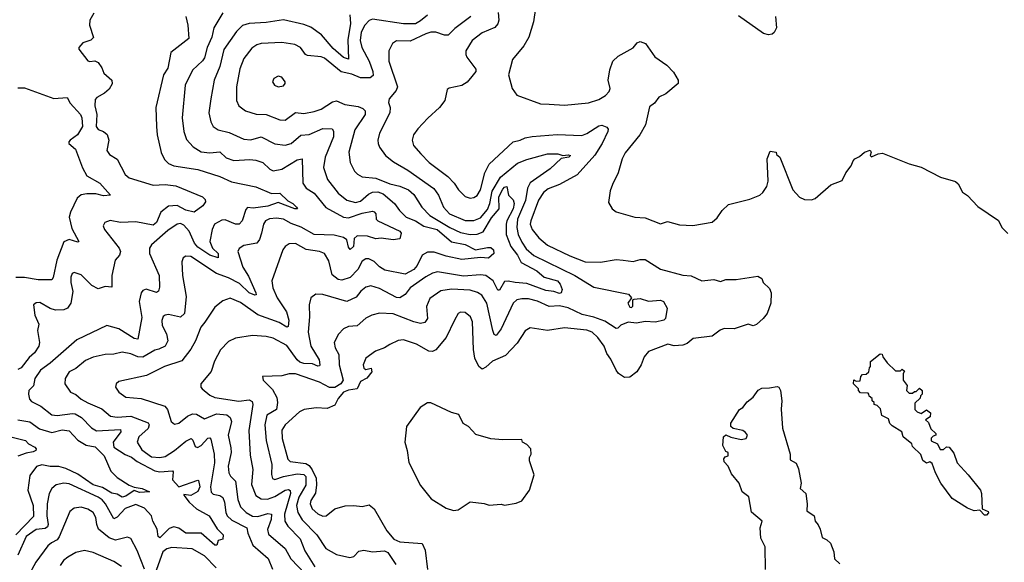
# Model space of a CAD drawing. Extents: x 1933546 to 2138868, y 524910 to 667279.
# Tile 340 of 466: x 2042837 to 2048580, y 624054 to 627217. Entities that reach past the tile are written whole.
import ezdxf

# ---------------------------------------------------------------- set-up
doc = ezdxf.new("R2010")
doc.units = 0

msp = doc.modelspace()

# ---------------------------------------------------------------- linework, layer by layer
at = {"layer": '0CON10XD'}
for points in [[(2043268.8, 627255), (2043246.2, 627215), (2043243.3, 627185), (2043267, 627113), (2043251.7, 627098.3), (2043205, 627082.5), (2043182.5, 627055), (2043182.5, 627045), (2043235, 626977.5), (2043245, 626972.5), (2043275, 626977.5), (2043295, 626967.5), (2043315.9, 626935.9), (2043326.7, 626905), (2043374.4, 626864.4), (2043376.3, 626843.7), (2043358.3, 626811.7), (2043331.7, 626788.3), (2043285.9, 626764.1), (2043277.7, 626752.3), (2043274.2, 626715), (2043285.8, 626665), (2043282, 626595), (2043295, 626576.7), (2043325.7, 626565.7), (2043347.3, 626547.3), (2043357.5, 626515), (2043344.2, 626454.2), (2043360.9, 626430.9), (2043405, 626404), (2043451.5, 626315), (2043475, 626294.7), (2043615, 626252.2), (2043685, 626256.8), (2043748.1, 626248.1), (2043903.7, 626183.7), (2043918.8, 626168.8), (2043920.8, 626155), (2043905, 626132.9), (2043855, 626094.2), (2043805, 626107.3), (2043755, 626133.3), (2043705, 626130.3), (2043660.9, 626095), (2043634.5, 626035), (2043615, 626018.9), (2043515, 626038.9), (2043425.7, 626035.7), (2043364.4, 626045.6), (2043333.3, 626035), (2043324.2, 626015), (2043331.4, 625995), (2043417.3, 625885), (2043425.4, 625865), (2043418.1, 625845), (2043394.4, 625815.6), (2043374.5, 625725.5), (2043375, 625657.5), (2043335, 625661.4), (2043295, 625647.8), (2043257.6, 625667.6), (2043195, 625730), (2043155, 625743.8), (2043143.2, 625736.8), (2043134.5, 625715.5), (2043134.4, 625685), (2043147, 625633), (2043134.4, 625565), (2043115, 625535.8), (2043094.3, 625525.7), (2043045, 625524.5), (2043015, 625533.8), (2042955, 625568.1), (2042933, 625567), (2042918, 625555), (2042925.6, 625495), (2042948.6, 625441.4), (2042940.6, 625405), (2042952.5, 625335), (2042948.1, 625315), (2042922.2, 625275), (2042892.6, 625247.4), (2042845, 625187.1), (2042825, 625178.2)], [(2044022.4, 627257.6), (2043969.8, 627170.2), (2043957.9, 627115), (2043929.6, 627055), (2043914, 626995), (2043902.7, 626977.3), (2043845, 626922.7), (2043802.5, 626835), (2043784, 626645), (2043794.7, 626564.7), (2043808.9, 626518.9), (2043849.5, 626475), (2043895, 626447.3), (2043945, 626441.1), (2044005, 626446), (2044040.8, 626410.9), (2044085, 626396.1), (2044178.3, 626401.7), (2044215, 626398.2), (2044255, 626383.8), (2044295, 626346.2), (2044315, 626336.7), (2044365, 626345.8), (2044455, 626400.3), (2044485, 626405.8), (2044488.5, 626265), (2044507.5, 626235), (2044555, 626206.6), (2044621.8, 626121.8), (2044725, 626065.2), (2044755, 626061.6), (2044835, 626090), (2044895, 626100.7), (2044905, 626097.7), (2044913.1, 626085), (2044915.4, 626055), (2044925, 626043.8), (2045055, 625984.2), (2045062.1, 625972.1), (2045055, 625940), (2045015, 625934.8), (2044945, 625944), (2044915, 625938.8), (2044865, 625956), (2044805, 625956.6), (2044788.6, 625941.4), (2044783.3, 625895), (2044765, 625877.8), (2044755, 625891.2), (2044745, 625934.4), (2044725, 625947.9), (2044671.8, 625961.8), (2044555, 625965.2), (2044478.5, 626008.5), (2044419.5, 626029.5), (2044375, 626054.8), (2044335, 626060.8), (2044293.9, 626056.1), (2044270.9, 626045), (2044258.7, 626025), (2044247.2, 625972.8), (2044235, 625935.8), (2044220, 625915), (2044145, 625900.9), (2044117.4, 625882.6), (2044108.5, 625865), (2044138.4, 625775), (2044171.8, 625721.8), (2044214.6, 625625), (2044215.8, 625614.2), (2044209.2, 625610.8), (2044175, 625625.2), (2044119.2, 625679.2), (2044055, 625712.9), (2043985, 625738.2), (2043835, 625836.5), (2043805, 625839.2), (2043790.9, 625829.1), (2043781.9, 625805), (2043785.7, 625725), (2043807.3, 625602.7), (2043798, 625505), (2043775, 625483.3), (2043705, 625498.1), (2043684.7, 625495.3), (2043673.4, 625486.6), (2043666.2, 625463.8), (2043666.9, 625435), (2043693.8, 625385), (2043700.4, 625345), (2043686.2, 625313.8), (2043647.4, 625297.4), (2043625, 625291), (2043555, 625249.6), (2043525, 625252.5), (2043485, 625269.8), (2043435, 625280), (2043385, 625267.1), (2043335, 625266.2), (2043265, 625250.7), (2043220.4, 625229.6), (2043165, 625184.5), (2043125.6, 625165), (2043102.1, 625125), (2043100.9, 625095), (2043134, 625045), (2043165, 625033.1), (2043195, 625005.9), (2043235, 624983.8), (2043315, 624948), (2043366.5, 624906.5), (2043405, 624899.4), (2043485.2, 624905.2), (2043586.6, 624866.6), (2043592.3, 624855), (2043585.3, 624835), (2043531.2, 624785), (2043521.5, 624755), (2043549.7, 624709.7), (2043605, 624668.5), (2043655, 624664.7), (2043685, 624671.4), (2043740.4, 624705), (2043805, 624760.3), (2043836.4, 624776.4), (2043846.6, 624766.6), (2043860, 624730), (2043874.4, 624724.4), (2043895, 624735.4), (2043935, 624777.3), (2043945, 624780), (2043952.5, 624772.5), (2043970.7, 624685), (2043973.8, 624633.8), (2043949.6, 624495), (2043953.9, 624463.9), (2043965, 624451.8), (2044005, 624443.1), (2044021.4, 624431.4), (2044032.2, 624405), (2044039, 624345), (2044046.7, 624325), (2044075, 624299.3), (2044160.9, 624255), (2044167.3, 624225), (2044197.1, 624155), (2044286.7, 624076.7), (2044311.6, 624015)], [(2045628.2, 627258.2), (2045631.9, 627215), (2045626.6, 627193.4), (2045608.6, 627171.4), (2045535, 627139.6), (2045475.6, 627095), (2045439.6, 627035), (2045438.2, 627015), (2045445, 626998), (2045497.9, 626927.9), (2045497.1, 626915), (2045474.4, 626885), (2045447.1, 626852.9), (2045415, 626832.7), (2045342.5, 626817.5), (2045330.5, 626809.5), (2045316, 626745), (2045286, 626705), (2045216.4, 626643.6), (2045159.1, 626580.9), (2045134.5, 626545), (2045125.5, 626515), (2045133.8, 626483.8), (2045176.5, 626435), (2045225, 626384.6), (2045333.5, 626303.5), (2045371.5, 626265), (2045395.6, 626225), (2045435, 626187.1), (2045465, 626177.1), (2045485, 626180), (2045505, 626191.4), (2045524.6, 626225), (2045550, 626325), (2045575.4, 626374.6), (2045715, 626504.4), (2045755, 626513.8), (2045785, 626529.2), (2045825, 626536.2), (2045972.2, 626547.8), (2046115, 626542.5), (2046145, 626553.3), (2046215, 626598.1), (2046232.4, 626602.4), (2046261.2, 626591.2), (2046268.8, 626578.8), (2046267.7, 626565), (2046234.3, 626495), (2046192.2, 626427.8), (2046088, 626312), (2045985, 626256.6), (2045919.3, 626230.7), (2045891.1, 626208.9), (2045862.5, 626165), (2045817.4, 626045), (2045814.7, 626025), (2045825, 625993.1), (2045865, 625945.4), (2045915, 625903.3), (2046045, 625841.1), (2046135, 625805.5), (2046225, 625803.1), (2046315, 625820), (2046357.5, 625815), (2046415, 625807.8), (2046455, 625818.6), (2046485, 625818.6), (2046575, 625763.6), (2046705, 625727.7), (2046753.1, 625723.1), (2046815, 625695.5), (2046885, 625702.7), (2046925, 625691.5), (2046956.4, 625703.6), (2047015, 625702.7), (2047143, 625723), (2047165, 625707.5), (2047174.2, 625684.2), (2047209.3, 625649.3), (2047220, 625625), (2047218.8, 625565), (2047196.2, 625505), (2047173.3, 625475), (2047135, 625441.2), (2047115, 625433.3), (2047085, 625442.5), (2047005, 625415.7), (2046945, 625417.1), (2046922.2, 625407.8), (2046875, 625371.8), (2046765, 625358.5), (2046730, 625330), (2046705, 625320.5), (2046655, 625315.3), (2046617.5, 625325), (2046505, 625283.8), (2046478.7, 625251.3), (2046462.5, 625205), (2046436.2, 625165), (2046395, 625133.8), (2046365, 625132), (2046330, 625155), (2046315, 625173.3), (2046285, 625238), (2046261.2, 625271.2), (2046246.5, 625315), (2046209.6, 625365), (2046175, 625395.3), (2046145, 625406.6), (2046015, 625420.8), (2045915, 625405.5), (2045815, 625420), (2045785, 625403.8), (2045738.3, 625331.7), (2045670.6, 625259.4), (2045595, 625226.2), (2045555, 625190.8), (2045535, 625180.8), (2045515, 625195.5), (2045492, 625245), (2045483.8, 625295), (2045478.2, 625455), (2045465.5, 625485), (2045435, 625509.4), (2045408.3, 625511.7), (2045394, 625505), (2045372.5, 625465), (2045324.5, 625365), (2045265, 625292.5), (2045245, 625283.5), (2045223.3, 625285), (2045151.4, 625325), (2045075, 625351.5), (2045045, 625346.4), (2044995, 625324.6), (2044965, 625304.6), (2044912.5, 625285), (2044855.6, 625245), (2044840.4, 625205), (2044844.5, 625185), (2044855, 625177.5), (2044887.5, 625185), (2044891.2, 625165), (2044862.4, 625127.6), (2044825, 625108.8), (2044804.7, 625065.3), (2044755, 625058.1), (2044725, 625045.2), (2044695, 625009.5), (2044675, 624970.8), (2044629.4, 624950.6), (2044565.5, 624955.5), (2044496, 624944), (2044469.6, 624930.4), (2044385.4, 624855), (2044366.7, 624825), (2044368.1, 624775), (2044400, 624655), (2044415, 624642.7), (2044505, 624629.6), (2044525, 624617.9), (2044543.3, 624593.3), (2044566.2, 624545), (2044568.5, 624505), (2044562.5, 624457.5), (2044535, 624414.3), (2044530.3, 624395), (2044542.5, 624365), (2044575, 624336.9), (2044605, 624323.8), (2044625, 624324.5), (2044675, 624365.7), (2044735, 624384.2), (2044785, 624385.8), (2044835, 624379.4), (2044875, 624389.2), (2044905, 624366.2), (2044977.8, 624237.8), (2045018.8, 624188.8), (2045055, 624173.5), (2045185, 624163.5), (2045201.3, 624125), (2045215, 624012.5)], [(2045844.4, 627285), (2045834.4, 627205), (2045806.4, 627115), (2045777.8, 627065), (2045710.6, 626985), (2045688.1, 626895), (2045708.8, 626815), (2045736.4, 626776.4), (2045875, 626726), (2045925, 626724), (2046015, 626718.6), (2046155, 626732.9), (2046215, 626751.9), (2046253.3, 626775), (2046275, 626798.8), (2046281.4, 626815), (2046270, 626865), (2046279.2, 626925), (2046296.2, 626975), (2046326.7, 627005), (2046415, 627053.8), (2046438.3, 627081.7), (2046455, 627090), (2046487.7, 627077.7), (2046540.5, 627000.5), (2046612.3, 626952.3), (2046650.5, 626910.5), (2046676.7, 626865), (2046676.7, 626845), (2046605.5, 626784.5), (2046564, 626765), (2046538.7, 626731.3), (2046510.3, 626709.7), (2046486, 626604), (2046454.6, 626545.4), (2046369.3, 626440.7), (2046350.9, 626405), (2046328.1, 626325), (2046294.6, 626255.4), (2046280.9, 626219.1), (2046271.7, 626151.7), (2046292.5, 626115), (2046316.4, 626096.4), (2046425, 626066.2), (2046485, 626062.5), (2046575, 626028), (2046615, 626041.2), (2046685, 626022), (2046763, 626017), (2046875, 626037.5), (2046905, 626062.5), (2046933.3, 626105), (2046970.3, 626139.7), (2047095, 626171.1), (2047153.3, 626195), (2047170.9, 626209.1), (2047194.2, 626245), (2047202, 626275), (2047197.5, 626405), (2047215, 626450), (2047250, 626445), (2047251.7, 626431.7), (2047270, 626415), (2047346.7, 626225), (2047385, 626183.3), (2047415, 626168.8), (2047455, 626166.2), (2047477.5, 626175), (2047567.5, 626255), (2047635, 626280), (2047656.4, 626323.6), (2047687.5, 626365), (2047697.5, 626395), (2047707.5, 626405), (2047735, 626418.8), (2047764.3, 626445.7), (2047796.7, 626456.7), (2047802.5, 626445), (2047797.5, 626425), (2047805, 626417.5), (2047844.2, 626435.8), (2047869.3, 626439.3), (2048025, 626377.5), (2048095, 626356.7), (2048208.3, 626298.3), (2048295, 626273.3), (2048310.7, 626260.7), (2048335, 626212.5), (2048365, 626192.5), (2048425, 626127.5), (2048545, 626046.7), (2048565.9, 626005.9), (2048600.3, 625970.3)], [(2043806.5, 627235), (2043817.5, 627185), (2043823.3, 627106.7), (2043718.6, 627025), (2043700.5, 626935), (2043675.6, 626895), (2043631.8, 626705), (2043634, 626594), (2043638.7, 626545), (2043662.8, 626442.8), (2043681.9, 626401.9), (2043705, 626377.8), (2043736, 626366), (2043875, 626344), (2044005, 626303.8), (2044072.3, 626272.3), (2044215, 626242.7), (2044305, 626203.6), (2044355, 626205.6), (2044400.6, 626160.6), (2044430.8, 626145), (2044452, 626125), (2044456.7, 626115), (2044442.5, 626115), (2044345, 626151.6), (2044285, 626129.3), (2044197.7, 626117.7), (2044165, 626122.5), (2044155, 626110), (2044135, 626044.2), (2044116, 626025), (2044095, 626024.6), (2044035, 626050), (2044015, 626047.5), (2043973.3, 626025), (2043960, 625995), (2043945.9, 625925), (2043962.2, 625885), (2043993.6, 625855), (2043995, 625828.9), (2043944.9, 625844.9), (2043875, 625891.6), (2043855.9, 625915), (2043825, 625984.7), (2043795, 626018.5), (2043775, 626028.2), (2043755, 626025.3), (2043701.6, 625988.4), (2043605.6, 625905), (2043594.4, 625885), (2043594, 625855), (2043650.4, 625725), (2043652.7, 625657.3), (2043645.7, 625635), (2043635, 625627.1), (2043575, 625646.5), (2043555, 625638.9), (2043544.7, 625625.3), (2043534.3, 625575), (2043549.5, 625480.5), (2043525.3, 625354.7), (2043505, 625358.7), (2043415, 625415.3), (2043344.4, 625434.4), (2043169.7, 625350.3), (2043014.3, 625215.7), (2042957.3, 625175), (2042925.3, 625124.7), (2042916.5, 625083.5), (2042890.4, 625055), (2042887.3, 625035), (2042893.6, 625005), (2042905, 624991.8), (2042960, 624965), (2043024.1, 624914.1), (2043055, 624910.3), (2043145, 624922.4), (2043159.5, 624919.5), (2043198, 624898), (2043255, 624838.7), (2043285, 624821), (2043425, 624828.9), (2043425.8, 624815), (2043382.5, 624755), (2043385.4, 624725), (2043452, 624682), (2043488, 624668), (2043522, 624642), (2043625, 624586.9), (2043655, 624581.2), (2043727.6, 624587.6), (2043731.7, 624581.7), (2043728.1, 624535), (2043765, 624493.8), (2043875, 624534), (2043880.5, 624530.5), (2043886.9, 624495), (2043875, 624466.8), (2043835, 624443.3), (2043795, 624450), (2043793.5, 624445), (2043825.4, 624405), (2043868.4, 624365), (2043941.6, 624325), (2043989.3, 624249.3), (2044023.4, 624215), (2044021.3, 624188.7), (2043995, 624181.2), (2043985.8, 624154.2), (2043975.7, 624154.3), (2043895, 624224.7), (2043805, 624224.7), (2043765, 624253.9), (2043735, 624260.6), (2043709.4, 624250.6), (2043655, 624197.8), (2043645, 624203.8), (2043638, 624248), (2043613.2, 624293.2), (2043606, 624325), (2043565, 624370), (2043515, 624390.5), (2043451.4, 624368.6), (2043405, 624318.1), (2043385, 624306.9), (2043337.9, 624395), (2043318.6, 624418.6), (2043295, 624433.9), (2043125, 624512.2), (2043095, 624514.6), (2043050, 624505), (2043024.7, 624485.3), (2043008.9, 624455), (2042996.6, 624395), (2042995.6, 624324.4), (2043002.9, 624275), (2042998.4, 624261.6), (2042985, 624250.7), (2042932.7, 624245), (2042875, 624205.2), (2042825, 624095.6)], [(2044762.9, 627245), (2044766.7, 627195), (2044751.2, 627098.8), (2044754, 626986), (2044725, 626996.6), (2044665, 627048.1), (2044598, 627128), (2044535, 627172.8), (2044495, 627188.7), (2044375, 627215.9), (2044275, 627200.4), (2044175.4, 627195.4), (2044136.3, 627183.6), (2044101.4, 627148.6), (2044026.9, 627043.1), (2044004.2, 626945), (2043971.8, 626865), (2043951.1, 626755), (2043940.9, 626675), (2043951.5, 626621.5), (2043965, 626594.3), (2043994.1, 626574.1), (2044059.4, 626559.4), (2044145, 626520.3), (2044185, 626517.6), (2044245, 626533.5), (2044325, 626493.1), (2044385, 626486.2), (2044420, 626495), (2044476.4, 626543.6), (2044525, 626546.9), (2044605, 626583.3), (2044660.3, 626580.3), (2044667.6, 626567.6), (2044666.4, 626535), (2044617.9, 626415), (2044609.7, 626355), (2044632, 626285), (2044693.8, 626205), (2044745, 626165.4), (2044795, 626150.6), (2044825, 626159.4), (2044870.5, 626199.5), (2044895, 626211), (2044925.8, 626214.2), (2044957.1, 626202.9), (2045023.9, 626145), (2045051.8, 626105), (2045090.4, 626065), (2045145, 626045.5), (2045195, 626013.3), (2045271.4, 625995), (2045355, 625921.8), (2045435, 625906.2), (2045495, 625875.2), (2045565, 625890), (2045585, 625888.6), (2045600, 625875), (2045603.3, 625855), (2045572.1, 625827.9), (2045525, 625831.1), (2045415, 625819.5), (2045325, 625837.9), (2045255, 625862.2), (2045215, 625862.5), (2045185, 625844.5), (2045154.2, 625785), (2045135, 625761.6), (2045085, 625733.5), (2044966.4, 625756.4), (2044935, 625776.2), (2044905, 625807.7), (2044874, 625824), (2044855, 625822.7), (2044835, 625809.2), (2044809.4, 625760.6), (2044765, 625714), (2044715, 625699.2), (2044695, 625701.8), (2044658.9, 625728.9), (2044640.8, 625810.9), (2044615, 625853.6), (2044585, 625865.3), (2044507.1, 625877.1), (2044445, 625911.8), (2044409.4, 625910.6), (2044385.4, 625894.6), (2044372.2, 625875), (2044307.7, 625695), (2044313.6, 625655), (2044337.6, 625595), (2044393.6, 625515), (2044406.6, 625465), (2044402.2, 625427.8), (2044395, 625424.5), (2044351.2, 625451.2), (2044225, 625496.1), (2044125, 625568.4), (2044065, 625594.6), (2044020.8, 625579.2), (2043975, 625540.8), (2043915.9, 625454.1), (2043893.3, 625425), (2043862.5, 625345), (2043835, 625295.8), (2043781.9, 625228.1), (2043682, 625195), (2043576.6, 625143.4), (2043415, 625107.5), (2043398.8, 625095), (2043395.8, 625075), (2043414.2, 625045), (2043455, 625016.7), (2043545, 625009.6), (2043683.1, 624965), (2043699.3, 624945), (2043720.6, 624875), (2043739.7, 624859.7), (2043765, 624864.5), (2043815, 624905.3), (2043845, 624919.1), (2043868.4, 624918.4), (2043915, 624890.7), (2043985, 624919.8), (2044045, 624914.6), (2044065, 624898.6), (2044072.5, 624875), (2044053.7, 624795), (2044069.1, 624720.9), (2044071.1, 624695), (2044053.4, 624615), (2044056, 624575), (2044065.8, 624555.8), (2044096.4, 624526.4), (2044109.5, 624419.5), (2044125, 624378.5), (2044158.2, 624345), (2044195, 624323.6), (2044225, 624321.3), (2044285, 624338.9), (2044304.6, 624334.6), (2044303.4, 624303.4), (2044282.5, 624245), (2044288.1, 624218.1), (2044385.3, 624135.3), (2044418.9, 624075), (2044542.5, 623945)], [(2045215, 627244), (2045175, 627209.7), (2045145, 627192.9), (2045075, 627193.3), (2044895, 627219.5), (2044875, 627212.7), (2044850, 627185), (2044829.2, 627145), (2044822, 627095), (2044832.2, 627055), (2044876.1, 626975), (2044896.9, 626915), (2044898, 626892), (2044881, 626879), (2044825, 626878), (2044775, 626899.4), (2044712.5, 626912.5), (2044615, 626992.8), (2044595, 627000), (2044515, 627007.3), (2044503.9, 627013.9), (2044475.2, 627055.2), (2044442.1, 627072.1), (2044365, 627083.6), (2044245, 627078), (2044219.4, 627070.6), (2044189.9, 627050.1), (2044145, 626990.6), (2044120.4, 626929.6), (2044101.8, 626825), (2044101.8, 626745), (2044115.6, 626715), (2044154, 626685), (2044216, 626666), (2044275, 626664.7), (2044355, 626632.5), (2044385, 626630.4), (2044445, 626675.4), (2044495, 626669.2), (2044555, 626682), (2044595, 626695.4), (2044662, 626738), (2044685, 626744.6), (2044733.5, 626723.5), (2044810.9, 626710.9), (2044838.4, 626698.4), (2044851.1, 626685), (2044851.2, 626665), (2044791.3, 626575), (2044757.1, 626445), (2044763.8, 626385), (2044789.4, 626335), (2044806.4, 626316.4), (2044835, 626301.5), (2044915, 626292.6), (2044995, 626260.5), (2045055, 626247.4), (2045105, 626224.6), (2045135, 626198.2), (2045182.9, 626125), (2045228.9, 626075), (2045345, 626005.2)], [(2045467.5, 627235), (2045375.2, 627164.8), (2045335, 627126.5), (2045315, 627127.3), (2045265, 627144.2), (2045235, 627143.7), (2045205, 627135.2), (2045115, 627092.2), (2045035.4, 627094.6), (2045011.7, 627078.3), (2044990.5, 627035), (2044989.6, 626975), (2045041.2, 626825), (2045032.3, 626805), (2044991.9, 626755), (2044988.8, 626735), (2044996.7, 626705), (2044996.2, 626675), (2044935.6, 626555), (2044925.6, 626515), (2044926.9, 626495), (2044934.6, 626474.6), (2044970.6, 626425), (2045018, 626388), (2045100.4, 626340.4), (2045253.1, 626233.1), (2045279.2, 626195), (2045309.5, 626125), (2045344.1, 626085), (2045435, 626046.5), (2045485, 626045.6), (2045525, 626062.4), (2045565, 626110.8), (2045579.4, 626145), (2045592.5, 626217.5), (2045641.2, 626298.8), (2045739.8, 626380.2), (2045795, 626402.6), (2045915, 626434.8), (2045975, 626435.3), (2046005, 626425.6), (2046035, 626430), (2046048.8, 626425), (2046040, 626415), (2045995, 626407.8), (2045931.8, 626348.2), (2045815, 626265.9), (2045799.6, 626235), (2045787.5, 626162.5), (2045740.5, 626055), (2045736.3, 626005), (2045745.1, 625965.1), (2045765, 625920.7), (2045791.2, 625881.2), (2045835, 625843.3), (2046075, 625726.9), (2046185, 625658.6), (2046388, 625618), (2046404.4, 625595), (2046384.1, 625565), (2046395, 625540.8), (2046405, 625538.8), (2046412.9, 625547.1), (2046413.3, 625585), (2046421.7, 625588.3), (2046455, 625592.5), (2046505, 625576.7), (2046575, 625582), (2046591.2, 625575), (2046613.3, 625535), (2046603.8, 625475), (2046594.2, 625465.8), (2046545, 625453.5), (2046485, 625457.1), (2046435, 625447.8), (2046385, 625454.4), (2046343.4, 625436.6), (2046325, 625418.6), (2046315, 625416.5), (2046249.5, 625459.5), (2046185, 625483.5), (2046118.1, 625498.1), (2046035, 625536.9), (2045985, 625548.7), (2045925, 625545.6), (2045857.2, 625577.2), (2045805, 625589.3), (2045765, 625590.6), (2045736.8, 625583.2), (2045714.4, 625565.6), (2045645, 625415.6), (2045615, 625376), (2045605, 625382), (2045596.3, 625406.3), (2045561.9, 625565), (2045531.4, 625611.4), (2045506.8, 625626.8), (2045465, 625639.5), (2045355, 625647.2), (2045293.2, 625636.8), (2045228.7, 625591.3), (2045210, 625545), (2045214.6, 625475), (2045198.9, 625451.1), (2045175, 625446.6), (2045135, 625455.3), (2045015, 625502.4), (2044935, 625506.8), (2044890.8, 625495), (2044855, 625476.8), (2044805, 625433.1), (2044755, 625428.9), (2044724.6, 625415.4), (2044696.2, 625383.8), (2044670.5, 625335), (2044676.9, 625305), (2044698.4, 625265), (2044699.5, 625205), (2044723.5, 625115), (2044710.2, 625095), (2044675, 625073), (2044643.7, 625073.7), (2044585, 625104.3), (2044445, 625152.3), (2044407.6, 625152.4), (2044365, 625141.1), (2044253, 625137), (2044257.5, 625115), (2044312.1, 625062.1), (2044335.8, 625015.8), (2044341.4, 624985), (2044334.2, 624945.8), (2044278.9, 624911.1), (2044266.3, 624856.3)], [(2047245.3, 627235), (2047251.2, 627168.8), (2047237.9, 627142.1), (2047225, 627133.3), (2047205, 627129.2), (2047175, 627135.6), (2047028.9, 627238.9)], [(2044345, 626826.2), (2044375, 626832), (2044386.2, 626845), (2044386, 626855), (2044365, 626881.2), (2044345, 626888), (2044318.8, 626875), (2044311.2, 626855), (2044322.5, 626835), (2044345, 626826.2)], [(2042825, 626820.1), (2042865, 626819.7), (2043035, 626758.3), (2043113.1, 626763.1), (2043130.6, 626730.6), (2043192.1, 626665), (2043199.7, 626645), (2043203.3, 626595), (2043173.9, 626546.1), (2043131.8, 626515), (2043123.2, 626505), (2043123.7, 626495), (2043161.7, 626461.7), (2043203, 626353), (2043227.7, 626307.7), (2043304.2, 626265), (2043366.7, 626195), (2043325, 626190), (2043281.7, 626201.7), (2043228.4, 626201.6), (2043194.7, 626195.3), (2043172.5, 626177.5), (2043132.5, 626095), (2043124.8, 626065), (2043140.7, 626000.7), (2043181.4, 625925), (2043175, 625919.4), (2043125, 625935.8), (2043095, 625921.3), (2043054.2, 625815.8), (2043033, 625715), (2043025, 625700.6), (2042945, 625701), (2042865, 625715.2), (2042815, 625713.9)], [(2045345, 626005.2), (2045407.2, 625977.2), (2045465, 625965.2), (2045505, 625967.8), (2045539.9, 625980.1), (2045588.8, 626061.2), (2045634, 626115), (2045631.6, 626185), (2045655, 626228.2), (2045665, 626240.8), (2045678, 626245), (2045688.2, 626195), (2045715, 626166.4), (2045720.3, 626145), (2045715, 626114.7), (2045678.9, 626045), (2045674.8, 626025), (2045674.6, 625965), (2045701.4, 625895), (2045739.4, 625845), (2045762.3, 625802.3), (2045853, 625753), (2045895, 625717.2), (2045972.9, 625695), (2045989.2, 625675), (2046001.1, 625645), (2045995.7, 625625), (2045985, 625620.5), (2045953.1, 625633.1), (2045905, 625637.9), (2045795, 625679.8), (2045726.2, 625685), (2045685, 625693.4), (2045665, 625690.9), (2045635, 625640.5), (2045625, 625640), (2045599, 625695), (2045555, 625725.9), (2045525, 625730.2), (2045425, 625721.2), (2045273.3, 625746.7), (2045245, 625739.7), (2045205, 625719.1), (2045114.7, 625655), (2045084.3, 625615), (2045055, 625596.5), (2045035, 625597.3), (2044935, 625650.3), (2044885, 625665.4), (2044855, 625658.8), (2044827.1, 625635), (2044799.9, 625600.1), (2044745, 625574.5), (2044605, 625616.1), (2044565, 625617.9), (2044535.8, 625595), (2044524.4, 625555), (2044526.9, 625485), (2044518.8, 625395), (2044534.5, 625314.5), (2044582.8, 625235), (2044587.8, 625205), (2044585, 625198.8), (2044575, 625198.1), (2044545, 625210.7), (2044495, 625212.9), (2044471.2, 625221.2), (2044455, 625235.3), (2044395, 625318.4), (2044315, 625360), (2044275, 625370.5), (2044195, 625375.6), (2044095, 625360), (2044055, 625340.5), (2044007.6, 625292.4), (2043973.4, 625226.6), (2043954, 625166), (2043893.8, 625095), (2043893.3, 625075), (2043901.2, 625065), (2043945, 625029.1), (2043974.4, 625015.6), (2044115, 624993), (2044175, 625001.3), (2044192.3, 624992.3), (2044196.5, 624975), (2044173.5, 624823.5), (2044181.1, 624678.9), (2044196.6, 624595), (2044188.1, 624508.1), (2044213.6, 624443.6), (2044244.8, 624424.8), (2044282.2, 624422.2), (2044325, 624437.3), (2044385, 624474.3), (2044405, 624478.7), (2044413.5, 624473.5), (2044415.6, 624455), (2044381.9, 624335), (2044383.3, 624293.3), (2044400.3, 624265), (2044471.8, 624191.8), (2044500.6, 624120.6), (2044557.7, 624027.7)], [(2048475, 624330), (2048465, 624330), (2048437.5, 624357.5), (2048403.6, 624353.6), (2048365, 624370), (2048275, 624426.7), (2048210, 624515), (2048178.8, 624575), (2048159.3, 624629.3), (2048145, 624640), (2048125, 624632.5), (2048105, 624647.5), (2048093, 624683), (2048045, 624730), (2048040, 624745), (2047990, 624785), (2047982.5, 624815), (2047925, 624850), (2047913, 624863), (2047905, 624890), (2047865, 624910), (2047858.3, 624948.3), (2047838.3, 624968.3), (2047820, 624975), (2047820, 624985), (2047810, 624995), (2047808.3, 625008.3), (2047791.7, 625021.7), (2047790, 625035), (2047785, 625040), (2047741.7, 625041.7), (2047730, 625055), (2047730, 625065), (2047700, 625095), (2047701.7, 625118.3), (2047715, 625110), (2047738.3, 625111.7), (2047743, 625137), (2047751.7, 625148.3), (2047775, 625150), (2047790, 625165), (2047793, 625187), (2047800, 625195), (2047800, 625225), (2047855, 625270), (2047868.3, 625268.3), (2047871.7, 625251.7), (2047897, 625217), (2047945, 625170), (2047975, 625170), (2047985, 625180), (2047998.3, 625168.3), (2047990, 625155), (2047990, 625115), (2048012.5, 625085), (2048010, 625055), (2048025, 625040), (2048045, 625040), (2048055, 625050), (2048065, 625050), (2048085, 625070), (2048100, 625055), (2048100, 625035), (2048090, 625025), (2048088.3, 625011.7), (2048058.3, 624981.7), (2048057.5, 624945), (2048071.2, 624931.2), (2048095, 624922.5), (2048125, 624942.5), (2048150, 624925), (2048148.3, 624901.7), (2048120, 624885), (2048138.3, 624868.3), (2048151.7, 624831.7), (2048180, 624805), (2048180, 624795), (2048165, 624790), (2048153, 624777), (2048153, 624763), (2048190, 624745), (2048205, 624712.5), (2048225, 624712.5), (2048242.5, 624727.5), (2048257.5, 624725), (2048285, 624690), (2048304, 624634), (2048368.8, 624565), (2048440, 624475), (2048446.7, 624455), (2048450, 624365), (2048485, 624350), (2048487, 624343), (2048475, 624330)], [(2047187.5, 624012.5), (2047185.5, 624145), (2047159.2, 624195), (2047156.2, 624255), (2047166.7, 624295), (2047105, 624347.5), (2047089.2, 624435), (2047050, 624465), (2047032.5, 624515), (2046989.3, 624569.3), (2046970, 624615), (2046945, 624640), (2046943, 624657), (2046951.7, 624668.3), (2046970, 624675), (2046970, 624695), (2046955, 624700), (2046937.5, 624735), (2046942.5, 624785), (2046955, 624796.7), (2046985, 624783.3), (2047045, 624770), (2047075, 624776.7), (2047081.2, 624795), (2047071.2, 624811.2), (2047055, 624822), (2046997.5, 624835), (2046983.8, 624845), (2046983.8, 624865), (2047034.3, 624945), (2047054, 624956), (2047080.5, 624989.5), (2047115, 625016.7), (2047145, 625057.5), (2047165, 625068.8), (2047210.5, 625070.5), (2047255, 625079.2), (2047264.3, 625074.3), (2047274.2, 625055), (2047281.5, 624995), (2047277.5, 624947.5), (2047285.7, 624835.7), (2047331.1, 624685), (2047330.9, 624650.9), (2047365, 624631.2), (2047378.9, 624598.9), (2047395.5, 624515.5), (2047390, 624485), (2047422, 624455), (2047430, 624395), (2047427.5, 624355), (2047470, 624325), (2047477.5, 624295), (2047495, 624272.5), (2047505, 624246.7), (2047518.3, 624198.3), (2047545, 624186), (2047565.5, 624165.5), (2047585.8, 624115), (2047590, 624075), (2047620, 624045)], [(2045367, 624357), (2045395, 624360), (2045465, 624406.7), (2045545, 624396.7), (2045575, 624386.7), (2045645, 624392.5), (2045665, 624387.5), (2045731.7, 624398.3), (2045765, 624412.5), (2045810, 624475), (2045836.7, 624565), (2045810, 624645), (2045810, 624665), (2045820, 624685), (2045817.5, 624715), (2045795, 624740), (2045770, 624755), (2045765, 624770), (2045655, 624767.5), (2045585, 624773.3), (2045498.3, 624798.3), (2045455, 624846.7), (2045424.1, 624864.1), (2045397.5, 624915), (2045355, 624926.7), (2045235, 624983.3), (2045215, 624983.3), (2045173.6, 624956.4), (2045093.6, 624846.4), (2045082.5, 624755), (2045097.5, 624705), (2045106.1, 624636.1), (2045175, 624502.5), (2045237.5, 624425), (2045325, 624370), (2045367, 624357)], [(2042825.3, 624885.3), (2042895, 624873.4), (2042953.1, 624833.1), (2043025, 624811.5), (2043085, 624826.8), (2043125, 624820), (2043175.9, 624765.9), (2043225, 624737), (2043276.7, 624726.7), (2043329.2, 624675), (2043367.9, 624585), (2043405, 624547.8), (2043475, 624504.2), (2043505, 624492.2), (2043550.8, 624485), (2043593.3, 624465), (2043535, 624460.8), (2043505, 624472), (2043455, 624439), (2043435, 624434.7), (2043405, 624450.9), (2043375, 624457.4), (2043319.7, 624489.7), (2043265, 624506.5), (2043175, 624567.4), (2043105, 624602), (2043065, 624612.8), (2043015, 624613.3), (2042965, 624621.9), (2042935, 624612), (2042895, 624560), (2042884.8, 624475), (2042915.2, 624385.2), (2042918, 624322), (2042815.1, 624215)], [(2044266.3, 624856.3), (2044274.4, 624765), (2044306.9, 624625), (2044306, 624566), (2044312.1, 624542.1), (2044325, 624537.8), (2044375, 624555.2), (2044455, 624570.3), (2044495, 624565.6), (2044506.1, 624555), (2044505, 624503.3), (2044465, 624434), (2044451.8, 624385), (2044458.4, 624345), (2044485, 624302), (2044570.9, 624215), (2044621.9, 624135), (2044685, 624100.5), (2044762.6, 624082.6), (2044785, 624088.9), (2044815, 624118.9), (2044845, 624125.7), (2044895, 624114.4), (2044965, 624120.2), (2044985, 624111.2), (2045030.6, 624040.6)], [(2042777, 624787), (2042870, 624765), (2042888.8, 624745), (2042925.7, 624725.7), (2042933.8, 624715), (2042931.2, 624705), (2042915, 624697.3), (2042875, 624690.7), (2042826.8, 624673.2)], [(2043564.1, 624015), (2043522.5, 624122.5), (2043485, 624192.5), (2043465, 624200.6), (2043395, 624183.7), (2043357.8, 624197.8), (2043297.3, 624247.3), (2043285.8, 624275), (2043280, 624315), (2043265.4, 624345), (2043235, 624363.8), (2043195, 624375.3), (2043155, 624369.5), (2043130.1, 624349.9), (2043067.1, 624202.9), (2043054.6, 624185), (2043023, 624167), (2043000.1, 624149.9), (2042930.3, 624055), (2042882, 623965)], [(2043430.4, 624030.4), (2043385, 624059.2), (2043265, 624111.5), (2043215, 624123.8), (2043165, 624110.9), (2043117.1, 624085), (2043091.9, 624065), (2043072.2, 624035)], [(2043982.3, 624022.3), (2043915, 624091.1), (2043842.3, 624132.3), (2043725, 624140), (2043695, 624132.9), (2043672, 624115), (2043625, 623984.5)]]:
    msp.add_lwpolyline(points, dxfattribs=at)

doc.saveas('drawing.dxf')
